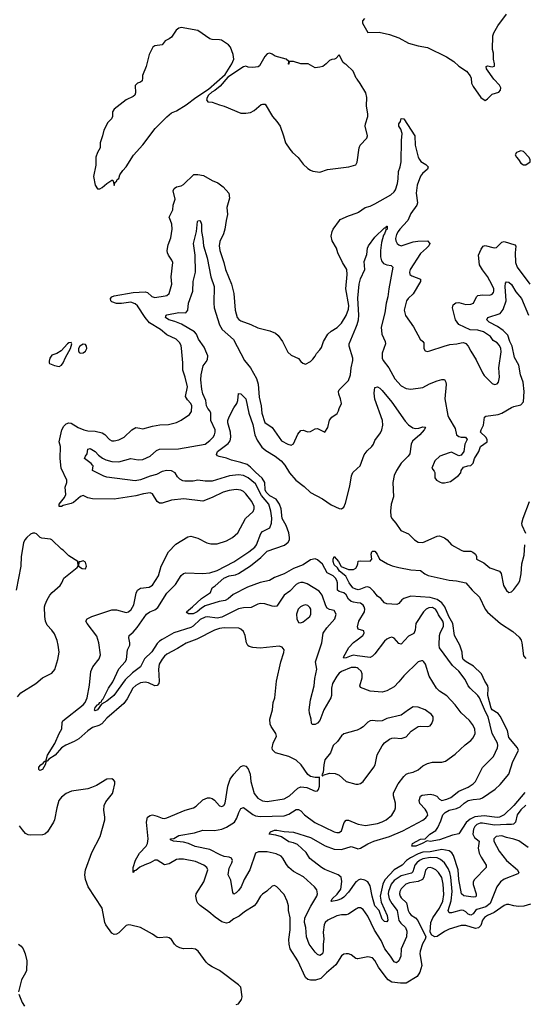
# Model space of a CAD drawing. Header units: inches. Extents: x 1384664 to 1536621, y 460766 to 646467.
# Tile 411 of 488: x 1447181 to 1451398, y 633447 to 641680. Entities that reach past the tile are written whole.
import ezdxf

# ---------------------------------------------------------------- set-up
doc = ezdxf.new("R2010")
doc.units = ezdxf.units.IN
doc.header["$MEASUREMENT"] = 0
for name, color, linetype in [('B4643', 7, 'Continuous'), ('B4644', 7, 'Continuous'), ('B4653', 7, 'Continuous'), ('B4654', 7, 'Continuous')]:
    doc.layers.add(name, color=color, linetype=linetype)

msp = doc.modelspace()

# ---------------------------------------------------------------- linework, layer by layer
at = {"layer": 'B4643', "color": 5}
for points, elevation in [([(1450000, 633826.8), (1449990, 633829), (1449950, 633861.2), (1449930, 633869.2), (1449910, 633869.3), (1449890, 633866.6), (1449870, 633852), (1449823.1, 633776.9), (1449745.5, 633710), (1449698.5, 633661.5), (1449652.9, 633647.1), (1449610, 633647.8), (1449590, 633655.4), (1449569.9, 633670), (1449506.1, 633810), (1449439.9, 633910), (1449431.6, 633950), (1449430.5, 633989.5), (1449440.8, 634070), (1449440.9, 634170), (1449428, 634230), (1449426.6, 634270), (1449414.7, 634310), (1449390, 634365.2), (1449328.7, 634430), (1449310, 634439.3), (1449290, 634433.2), (1449247.4, 634392.6), (1449210, 634367.3), (1449192.7, 634350), (1449158.3, 634290), (1449138.9, 634270), (1449060.1, 634219.9), (1449015.9, 634184.1), (1448970, 634161.4), (1448930, 634129.8), (1448910, 634124.7), (1448870, 634137.2), (1448814.2, 634174.2), (1448761.1, 634221.1), (1448690, 634273.3), (1448670, 634291.8), (1448661.4, 634310), (1448651.7, 634350), (1448654.8, 634370), (1448719.3, 634470), (1448752.4, 634570), (1448744.7, 634590), (1448719.6, 634610), (1448650, 634639.8), (1448550, 634659.1), (1448510, 634660.7), (1448490, 634656.5), (1448430, 634621.6), (1448390, 634612), (1448330, 634653), (1448311.2, 634651.2), (1448271.7, 634628.3), (1448226.1, 634613.9), (1448185.3, 634594.7), (1448150, 634564.4), (1448138, 634562), (1448130, 634547.6), (1448129, 634590), (1448148.1, 634651.9), (1448182.9, 634710), (1448238.6, 634770), (1448248.9, 634791.1), (1448255.2, 634830), (1448240.7, 634970), (1448249.8, 635010.2), (1448270, 635025.3), (1448290, 635030.2), (1448330, 635021), (1448370, 635002.2), (1448390, 635000.2), (1448410, 635005.5), (1448564.5, 635070), (1448634, 635090), (1448656.6, 635103.4), (1448710, 635156), (1448750, 635172.8), (1448770, 635174.3), (1448790, 635168.8), (1448810, 635154), (1448850, 635107.6), (1448870, 635101.7), (1448886.6, 635110), (1448897.2, 635130), (1448920.5, 635270), (1448940.2, 635330), (1448970, 635372.4), (1449030, 635434), (1449050, 635442.3), (1449070, 635438.9), (1449090, 635416.4), (1449105.7, 635370), (1449111.7, 635310), (1449141.3, 635210), (1449170, 635171.3), (1449210, 635148.6), (1449250, 635142), (1449390, 635163.8), (1449436, 635190), (1449505.2, 635254.8), (1449530, 635264.2), (1449579.7, 635259.7), (1449650, 635228), (1449669.1, 635230.9), (1449678, 635242), (1449685.2, 635270), (1449686, 635346), (1449678, 635342), (1449650, 635343.7), (1449610, 635351.5), (1449588.6, 635368.6), (1449533.8, 635450), (1449490, 635487.6), (1449430, 635518.3), (1449318, 635550), (1449294.5, 635574.5), (1449291.1, 635590), (1449299.8, 635630), (1449326.6, 635690), (1449322.4, 635710), (1449281.4, 635770), (1449274.2, 635790), (1449270.8, 635830), (1449294.7, 635910), (1449299.5, 635970), (1449313.3, 636010), (1449328.2, 636150), (1449362, 636310), (1449389.5, 636389.5), (1449389.6, 636410), (1449373.7, 636433.7), (1449350, 636441.3), (1449190, 636425.4), (1449130, 636429.7), (1449099.7, 636439.7), (1449087.5, 636447.5), (1449076.3, 636470), (1449064.8, 636530), (1449050, 636564.5), (1449030, 636584.7), (1449012.4, 636592.4), (1448890, 636594.4), (1448850, 636588.2), (1448810, 636575.7), (1448660.8, 636499.2), (1448572.9, 636467.1), (1448498.9, 636421.1), (1448410, 636375.9), (1448390, 636358.7), (1448370, 636332.1), (1448347.3, 636290), (1448340.1, 636250), (1448345.7, 636150), (1448342.2, 636130), (1448330, 636112.6), (1448310, 636110.8), (1448255.8, 636135.8), (1448230, 636139.5), (1448190, 636134.2), (1448150, 636113.2), (1448126.8, 636090), (1448077.9, 636002.1), (1448050, 635962.3), (1447910, 635839.3), (1447868.2, 635791.8), (1447843, 635777), (1447790, 635761), (1447750, 635732.8), (1447674.2, 635665.8), (1447636, 635644), (1447565.8, 635614.2), (1447531.1, 635590), (1447477.5, 635530), (1447424.3, 635495.7), (1447410, 635479.5), (1447400.5, 635479.5), (1447393.8, 635450), (1447370, 635409.8), (1447350, 635403.1), (1447345.7, 635405.7), (1447341.3, 635410), (1447341, 635430), (1447356.3, 635450), (1447377.4, 635462.6), (1447390, 635480.5), (1447399.5, 635480.5), (1447413.5, 635530), (1447472.9, 635627.1), (1447509.5, 635710.5), (1447531.9, 635750), (1447535.6, 635804.4), (1447542, 635818), (1447710.8, 635950), (1447726.4, 635970), (1447743.1, 636010), (1447764.7, 636115.3), (1447774.2, 636230), (1447792, 636270), (1447843.9, 636336.1), (1447855.6, 636370), (1447841.3, 636470), (1447825.4, 636525.4), (1447745, 636630), (1447734.5, 636650), (1447745.4, 636670), (1447783.6, 636690), (1447950, 636745.3), (1447990, 636745.6), (1448070, 636722.3), (1448090, 636729.2), (1448111.3, 636748.7), (1448133.6, 636786.4), (1448154.2, 636885.8), (1448166, 636910), (1448190, 636925.6), (1448263.9, 636936.1), (1448290, 636952.9), (1448340.9, 637030), (1448363, 637110), (1448424.2, 637230), (1448485.4, 637294.6), (1448584.5, 637355.5), (1448610, 637361.7), (1448670, 637344.2), (1448745.4, 637305.4), (1448778.3, 637298.3), (1448830, 637298.3), (1448910, 637322), (1448958.7, 637350), (1449004.2, 637390), (1449068.3, 637510), (1449131.3, 637568.7), (1449141, 637590), (1449140.4, 637610), (1449121.8, 637650), (1449070, 637715.6), (1449050, 637734.8), (1449030, 637745.8), (1448990, 637752.2), (1448930, 637743.5), (1448880.5, 637730), (1448790, 637683.9), (1448710, 637653.7), (1448552.7, 637672.7), (1448450, 637661.7), (1448370, 637638.7), (1448350, 637638.4), (1448330, 637651.8), (1448290, 637715.1), (1448270, 637723.5), (1448214.9, 637714.9), (1448150, 637697.7), (1447969.9, 637669.9), (1447790, 637672.9), (1447750, 637681.4), (1447710, 637701.3), (1447690, 637694.2), (1447630, 637643.2), (1447610, 637633.3), (1447542.8, 637617.2), (1447530, 637609.2), (1447509.8, 637610), (1447509, 637630), (1447555, 637685), (1447565.2, 637710), (1447560.8, 637770), (1447574.3, 637810), (1447573.3, 637830), (1447528.2, 637930), (1447519.3, 638010), (1447520.4, 638110), (1447511.5, 638150), (1447532.1, 638250), (1447550, 638280.3), (1447570, 638300.3), (1447590, 638310.2), (1447610, 638305.8), (1447669.5, 638269.5), (1447716.3, 638250), (1447750, 638242.7), (1447810, 638238.9), (1447870, 638225.2), (1447892.3, 638212.3), (1447930.1, 638170.1), (1447950, 638159.7), (1447970, 638157.8), (1448010, 638167.5), (1448054.7, 638190), (1448116.9, 638250), (1448150, 638268.8), (1448185.9, 638265.9), (1448210, 638257.6), (1448290, 638282), (1448351.3, 638291.3), (1448425.2, 638294.8), (1448490, 638311.6), (1448529.8, 638330.2), (1448599.8, 638380.2), (1448616.2, 638403.8), (1448619.5, 638450), (1448609.9, 638470), (1448582.2, 638502.2), (1448565.4, 638530), (1448582.3, 638610), (1448564.5, 638690), (1448544.2, 638750), (1448544, 638810), (1448533.2, 638933.2), (1448530, 638954), (1448518.4, 638978.4), (1448487.5, 639007.5), (1448410, 639045.3), (1448356, 639090), (1448265.9, 639145.9), (1448230, 639189), (1448166.2, 639286.2), (1448145.2, 639305.2), (1448110, 639318), (1448030, 639306.3), (1447990, 639306.2), (1447950, 639322.1), (1447941.6, 639330), (1447939.6, 639350), (1447950, 639361.5), (1447970, 639370.1), (1448130, 639400.1), (1448230, 639406), (1448250, 639398.3), (1448284.7, 639364.7), (1448310, 639357.3), (1448395.1, 639370), (1448410, 639374.7), (1448429.3, 639390.7), (1448452.4, 639470), (1448447.3, 639530), (1448461.5, 639650), (1448452.6, 639670), (1448423.1, 639710), (1448414.5, 639730), (1448414, 639750), (1448422, 639798), (1448444, 639856), (1448453.7, 639930), (1448451.4, 639970), (1448440, 640000)], 780), ([(1450000, 636259.4), (1449990, 636262.9), (1449950, 636261.8), (1449870, 636230.6), (1449850, 636215), (1449830.1, 636190), (1449795.8, 636130), (1449787.3, 636090), (1449786.1, 636030), (1449780.1, 636010), (1449722, 635910), (1449690, 635819.5), (1449670, 635797), (1449650, 635785.1), (1449626, 635786), (1449619, 635799), (1449617, 635830), (1449601.6, 635881.6), (1449600.4, 635910), (1449612.1, 635992.1), (1449642.1, 636110), (1449647.8, 636172.2), (1449663.1, 636250), (1449653.3, 636310), (1449704.7, 636470), (1449716.8, 636550), (1449746.4, 636593.6), (1449813.5, 636670), (1449825.4, 636710), (1449810, 636738.7), (1449770, 636747.1), (1449750, 636758), (1449738.7, 636778.7), (1449708.8, 636868.8), (1449682.3, 636902.3), (1449583.1, 636963.1), (1449550, 636973.5), (1449530, 636973.5), (1449510, 636968.9), (1449490, 636957.4), (1449438.1, 636901.9), (1449390.8, 636869.2), (1449330, 636777.4), (1449310, 636773.3), (1449290, 636776.1), (1449230, 636795.8), (1449190, 636798), (1449170, 636793), (1449115, 636765), (1449050, 636761.5), (1449010, 636753), (1448870, 636683.5), (1448830, 636676.7), (1448750, 636687.3), (1448730, 636683.9), (1448690, 636663.8), (1448630.1, 636609.9), (1448610, 636597.7), (1448470, 636554.4), (1448370, 636497.6), (1448350, 636484.5), (1448330, 636463), (1448284.8, 636395.2), (1448224.8, 636335.2), (1448191.3, 636270), (1448121.9, 636218.1), (1448061, 636159), (1447966, 636030), (1447910, 635981.7), (1447864.8, 635955.2), (1447830, 635908), (1447810, 635900.7), (1447806.3, 635906.3), (1447812.6, 635930), (1447830, 635952.1), (1447843.2, 635956.8), (1447849.9, 635970), (1447862.9, 635977.1), (1447867.5, 635990), (1447878.4, 636001.6), (1447922.5, 636090), (1447957.8, 636142.2), (1448010, 636251.3), (1448061.8, 636310), (1448072.2, 636330), (1448082.5, 636410), (1448100.4, 636450), (1448102, 636470), (1448092, 636510), (1448096, 636530), (1448130, 636559.5), (1448162.7, 636597.3), (1448239.8, 636710), (1448267.6, 636730), (1448310, 636745.5), (1448335.8, 636764.1), (1448410, 636885.3), (1448481.9, 636958.1), (1448530, 637032.3), (1448550, 637048.2), (1448570, 637054), (1448711.7, 637048.3), (1448770, 637055.3), (1448830, 637074), (1448970, 637146.6), (1449095.1, 637230), (1449147, 637270), (1449159.5, 637290), (1449195.4, 637384.6), (1449210, 637400.8), (1449269.8, 637430.2), (1449284.1, 637470), (1449287.1, 637512.9), (1449280.6, 637570), (1449262.1, 637630), (1449201.9, 637701.9), (1449150, 637797.7), (1449090, 637849.2), (1449050, 637869.3), (1449010, 637875.3), (1448932.7, 637867.3), (1448790, 637821.3), (1448730, 637820.8), (1448670, 637828.7), (1448630, 637822.2), (1448561.7, 637821.7), (1448544.2, 637824.2), (1448517.6, 637837.6), (1448498.7, 637858.7), (1448480.7, 637890), (1448450, 637906.4), (1448410, 637910.3), (1448370, 637902.3), (1448323.9, 637876.1), (1448270, 637863.1), (1448190, 637831.6), (1448144.7, 637824.7), (1447910, 637855.7), (1447883.1, 637863.1), (1447789.8, 637909.8), (1447793.3, 637950), (1447790, 637955.6), (1447778, 637970), (1447722.6, 638010), (1447729.6, 638030), (1447743.5, 638050), (1447749.7, 638090), (1447770, 638094.2), (1447810, 638070.2), (1447839.6, 638039.6), (1447873.9, 638013.9), (1447900.4, 638000.4), (1447950, 637985), (1448010, 637983.1), (1448110, 638009.5), (1448170, 638000.6), (1448210, 638003), (1448269.6, 638030), (1448322.5, 638077.5), (1448350, 638087.6), (1448509, 638091), (1448730, 638130.2), (1448770, 638160.2), (1448798.7, 638190), (1448809.9, 638210), (1448814.7, 638230), (1448813.3, 638250), (1448777.3, 638330), (1448776.8, 638390), (1448769.2, 638409.2), (1448751.9, 638430), (1448742.3, 638450), (1448736.9, 638496.9), (1448711.4, 638551.4), (1448701.4, 638590), (1448694.4, 638670), (1448698, 638710), (1448713.7, 638786.3), (1448740.3, 638819.7), (1448750, 638839.1), (1448752, 638870), (1448745.6, 638890), (1448720.9, 638940.9), (1448675.9, 639010), (1448658.3, 639050), (1448642, 639070), (1448534.1, 639134.1), (1448477.8, 639157.8), (1448426, 639170), (1448399.8, 639190), (1448404.8, 639210), (1448410, 639213), (1448510, 639231.7), (1448570, 639229.3), (1448585.6, 639250), (1448591.3, 639310), (1448626.5, 639410), (1448629, 639490), (1448649.9, 639570), (1448648, 639710), (1448633.4, 639810), (1448659.3, 639910), (1448667.9, 639992.1), (1448670, 639998.4), (1448686, 640000)], 760), ([(1448690.1, 640000), (1448700.2, 639970), (1448699.7, 639910), (1448712, 639852), (1448716.8, 639790), (1448748.5, 639690), (1448779.4, 639530), (1448805.2, 639450), (1448801.7, 639310), (1448805.1, 639270), (1448850.1, 639130), (1448872.5, 639090), (1448966.4, 639006.4), (1449060.2, 638830), (1449110, 638767.8), (1449160, 638680), (1449173.7, 638633.7), (1449182.7, 638522.7), (1449198.3, 638450), (1449205.3, 638390), (1449230, 638311.3), (1449290, 638271.3), (1449370, 638158), (1449422, 638130), (1449450, 638122), (1449470, 638134), (1449505.8, 638214.2), (1449530, 638243.8), (1449550, 638248.4), (1449590, 638234.9), (1449610, 638237.1), (1449650, 638258), (1449670, 638260.5), (1449730, 638231.3), (1449755.3, 638270), (1449770, 638331), (1449790, 638356), (1449832.7, 638387.3), (1449845.2, 638410), (1449849.4, 638430), (1449869.2, 638470), (1449861.6, 638510), (1449847.6, 638550), (1449845.1, 638570), (1449850, 638584.7), (1449930, 638662), (1449946.3, 638710), (1449952.3, 638770), (1449965.4, 638830), (1449964.7, 638850), (1449934.5, 638950), (1449934, 638970), (1449990, 639102.3), (1450000, 639131.6)], 760), ([(1448907.5, 640000), (1448894.9, 639930), (1448883.6, 639890), (1448854.3, 639825.7), (1448847.6, 639790), (1448854, 639750), (1448886.3, 639650), (1448900.2, 639590), (1448949.4, 639470), (1448971, 639390), (1448981.8, 639250), (1448998.9, 639190), (1449012.3, 639172.3), (1449030, 639160.9), (1449111.2, 639131.2), (1449170, 639103.1), (1449270, 639078.4), (1449318.5, 639058.6), (1449339.9, 639039.9), (1449378, 638990), (1449420.5, 638900.5), (1449450, 638876), (1449510, 638846), (1449530, 638821), (1449547.5, 638807.5), (1449570, 638801), (1449610, 638822.8), (1449630, 638840.7), (1449650, 638866.8), (1449660.9, 638890), (1449690, 638918.8), (1449702, 638938), (1449720.5, 638990), (1449755.6, 639050), (1449783, 639077), (1449833.4, 639106.6), (1449870, 639143.1), (1449910, 639205.7), (1449930, 639260.5), (1449931.9, 639290), (1449907.6, 639430), (1449917.4, 639550), (1449915, 639590), (1449878, 639650), (1449839.8, 639730), (1449828.5, 639770), (1449792.7, 639830), (1449784.1, 639870), (1449791, 639910), (1449800.4, 639930), (1449852.1, 640000)], 780), ([(1450000, 636805), (1449970, 636808.5), (1449950, 636816.1), (1449930, 636833.3), (1449908.1, 636870), (1449890, 636888.9), (1449850, 636899.9), (1449835.8, 636910), (1449836.4, 636970), (1449832.1, 636990), (1449820.7, 637010), (1449799.8, 637030), (1449750, 637053.5), (1449710, 637127.1), (1449670, 637163.5), (1449650, 637171.5), (1449610, 637164.4), (1449550, 637121.7), (1449469.7, 637090.3), (1449390, 637046.3), (1449310, 637015.7), (1449268.1, 636991.9), (1449190, 636972.6), (1449084.4, 636935.6), (1448965.4, 636874.6), (1448922.9, 636837.1), (1448897.8, 636822.2), (1448846.3, 636813.7), (1448730, 636778.2), (1448699.7, 636760.3), (1448663.7, 636730), (1448630, 636712.7), (1448591, 636711), (1448578.9, 636718.9), (1448573.6, 636730), (1448625.7, 636770), (1448700.8, 636839.2), (1448774.3, 636890), (1448789.6, 636930), (1448815, 636945), (1448886.1, 637010), (1448930, 637031), (1448983, 637037), (1449010, 637048.1), (1449110, 637113.7), (1449196, 637184), (1449250, 637237.3), (1449394.5, 637285.5), (1449424.3, 637310), (1449434.2, 637330), (1449436.7, 637350), (1449429.3, 637390), (1449407.3, 637450), (1449374.3, 637510), (1449364.9, 637590), (1449350.8, 637630), (1449324.3, 637670), (1449270, 637697.8), (1449240.2, 637730), (1449232.6, 637750), (1449230.7, 637810), (1449207.8, 637847.8), (1449150, 637896.9), (1449110, 637939.3), (1449080.3, 637960.3), (1449030, 637978.7), (1448950, 637997.2), (1448910, 638014), (1448847.4, 638027.4), (1448834.1, 638034.1), (1448825.5, 638045.5), (1448832.4, 638070), (1448923.9, 638136.1), (1448940.4, 638159.6), (1448946.1, 638190), (1448943.2, 638230), (1448920.6, 638310), (1448920.2, 638330), (1448930, 638360.4), (1448970, 638434), (1448995.1, 638470), (1449004.1, 638495.9), (1449010, 638554), (1449030, 638552), (1449070.3, 638510.3), (1449097, 638390), (1449130, 638294), (1449145.3, 638210), (1449164.4, 638164.4), (1449204.4, 638104.4), (1449237, 638077), (1449316.8, 638030), (1449366.3, 637990), (1449396.4, 637956.4), (1449434.9, 637890), (1449488.2, 637830), (1449557.4, 637777.4), (1449610, 637726.3), (1449710, 637672.6), (1449782.9, 637622.9), (1449850, 637591.5), (1449870, 637588.9), (1449890, 637603.1), (1449903.7, 637636.3), (1449940.7, 637779.3), (1449955, 637865), (1449966.2, 637893.8), (1450000, 637926)], 740), ([(1447161.4, 636018.6), (1447189.8, 636050.2), (1447314, 636130), (1447370, 636178), (1447450, 636214.9), (1447473.1, 636246.9), (1447499.8, 636330), (1447511, 636390), (1447502.7, 636450), (1447492.9, 636490), (1447470, 636546), (1447450, 636575.8), (1447410, 636618.4), (1447396.4, 636650), (1447389.8, 636690), (1447388.3, 636770), (1447392.6, 636790), (1447409.8, 636830.2), (1447433.2, 636866.8), (1447451, 636889), (1447518, 636950), (1447532.3, 636970), (1447550, 637011.3), (1447660.4, 637099.6), (1447668, 637110), (1447666, 637150), (1447590, 637198), (1447544.4, 637244.4), (1447530, 637252.3), (1447449.4, 637330), (1447436.6, 637336.6), (1447364.6, 637344.6), (1447351.3, 637351.3), (1447320.2, 637380.2), (1447306.3, 637386.3), (1447290, 637386.6), (1447270, 637378), (1447238.8, 637350), (1447222.8, 637330), (1447213.2, 637306.8), (1447192.7, 637190), (1447188.8, 637110), (1447150, 636909)], 820), ([(1450000, 636915.2), (1449990, 636917.1), (1449964.2, 636930), (1449934.6, 636970), (1449906.5, 637026.5), (1449853.2, 637070), (1449836.1, 637096.1), (1449810, 637122.2), (1449800.7, 637150), (1449799.7, 637170), (1449809.6, 637190.4), (1449844, 637150), (1449867.3, 637107.3), (1449930, 637083.7), (1449970, 637082), (1449990, 637094), (1450000, 637114)], 720), ([(1450000, 636361.4), (1449970, 636365), (1449950, 636361.5), (1449910, 636343.5), (1449890, 636342), (1449887.6, 636350), (1449932.1, 636430), (1449970, 636471.6), (1450000, 636493.6)], 740), ([(1450000, 635739.8), (1449990, 635735.4), (1449890, 635709.4), (1449870, 635692.3), (1449835.8, 635644.2), (1449801.6, 635610), (1449778, 635550), (1449730.4, 635490), (1449721.6, 635450), (1449716, 635384), (1449704.7, 635364.7), (1449710, 635354), (1449718, 635362), (1449770, 635380.7), (1449817.5, 635377.5), (1449850, 635362.8), (1449910, 635310.6), (1449990, 635287.3), (1450000, 635287.3)], 780), ([(1448990, 633443.8), (1449010, 633450.8), (1449034.2, 633485.8), (1449040.9, 633510), (1449029.3, 633590), (1449009.3, 633610), (1448851.6, 633730), (1448790, 633759.7), (1448759.7, 633779.7), (1448739.4, 633799.4), (1448671.2, 633890), (1448650, 633906.6), (1448612.7, 633912.7), (1448550.9, 633910.9), (1448518, 633918), (1448490, 633933.3), (1448473.3, 633950), (1448448.6, 633988.6), (1448430, 634002.4), (1448407.1, 634007.1), (1448350, 634002.6), (1448330, 634006), (1448290, 634034), (1448190, 634089.7), (1448110, 634108.7), (1448090, 634110.9), (1448070, 634104.4), (1448010, 634044.2), (1447990, 634034.2), (1447970, 634031), (1447950, 634040.5), (1447900.8, 634110), (1447891.7, 634130), (1447869.7, 634250), (1447752.6, 634430), (1447729.7, 634490), (1447723.5, 634530), (1447730, 634571.3), (1447783.9, 634716.1), (1447854, 634850), (1447892.1, 634990), (1447892.8, 635012.8), (1447883, 635070), (1447886.6, 635110), (1447901.1, 635138.9), (1447955.1, 635210), (1447962.9, 635230), (1447975.1, 635290), (1447975.1, 635310), (1447964.1, 635324.1), (1447950, 635332.3), (1447910, 635329.4), (1447823.4, 635276.6), (1447780.9, 635259.1), (1447750, 635249.7), (1447612.4, 635227.6), (1447568.2, 635210), (1447530, 635178.7), (1447507.6, 635150), (1447490.3, 635090.3), (1447470.3, 634989.7), (1447463.1, 634970), (1447413.4, 634890), (1447390.3, 634869.7), (1447370, 634864.5), (1447270, 634860.7), (1447250, 634863), (1447230, 634875.4), (1447204.6, 634904.6), (1447179.9, 634939.9)], 820), ([(1450000, 634247.8), (1449990, 634243.1), (1449930, 634199.8), (1449910, 634194), (1449870, 634193.8), (1449830, 634187.5), (1449756.3, 634150), (1449734.7, 634130), (1449724.9, 634110), (1449716.8, 634050), (1449722.6, 633990), (1449716.6, 633950), (1449717.4, 633890), (1449710, 633869.7), (1449690, 633856), (1449670, 633862.7), (1449650, 633882.7), (1449599.8, 633950), (1449576.5, 634010), (1449571.9, 634090), (1449561.1, 634130), (1449564.7, 634170), (1449612.8, 634267.2), (1449663.9, 634350), (1449669.7, 634370), (1449664.8, 634404.7), (1449644.7, 634430), (1449552.4, 634512.4), (1449470, 634557), (1449431.3, 634590), (1449410, 634615.9), (1449379.5, 634670), (1449365.2, 634685.2), (1449324.5, 634704.5), (1449250, 634721.2), (1449177.4, 634722.6), (1449150, 634711.8), (1449102.8, 634570), (1449056.4, 634490), (1449031.7, 634430), (1449010, 634398.9), (1448990, 634379.8), (1448970, 634368.3), (1448962.3, 634382.3), (1448944.9, 634484.9), (1448923.9, 634530), (1448930, 634584.9), (1448953.7, 634630), (1448958.9, 634650), (1448949.7, 634669.7), (1448930, 634677.2), (1448890, 634682.6), (1448855.4, 634695.4), (1448770, 634740.9), (1448645.7, 634765.7), (1448590, 634791.1), (1448550, 634803.6), (1448466, 634810), (1448442, 634822), (1448442, 634830), (1448470, 634834.3), (1448510, 634858.4), (1448640.7, 634879.3), (1448710, 634902.3), (1448810, 634899.6), (1448870, 634912.3), (1448910, 634927.2), (1448974.5, 634970), (1448995.8, 635004.1), (1449011.6, 635050), (1449030, 635085.3), (1449050, 635093.1), (1449130, 635033.2), (1449150, 635023.2), (1449190, 635016.1), (1449390, 635022.2), (1449430, 635038), (1449490, 635074.6), (1449510, 635076.8), (1449530, 635065.3), (1449561.5, 635030), (1449647.5, 634967.5), (1449810, 634889), (1449830, 634884.6), (1449850, 634884.6), (1449870, 634897.1), (1449893.5, 634966.5), (1449910, 634986.5), (1449930, 634987.3), (1450000, 634956.9)], 760), ([(1450000, 634477.6), (1449989.5, 634470), (1449930, 634384.7), (1449890, 634341.7), (1449870, 634328.6), (1449830, 634315), (1449786.6, 634306.6), (1449783.6, 634310), (1449792.8, 634330), (1449833.6, 634366.4), (1449863.6, 634410), (1449872.2, 634472.2), (1449866.6, 634510), (1449842.4, 634530), (1449730, 634573.8), (1449703.5, 634590), (1449606.3, 634666.3), (1449575.4, 634715.4), (1449502.4, 634782.4), (1449470, 634795.9), (1449430, 634804.1), (1449367.7, 634847.7), (1449321.7, 634861.7), (1449266, 634870), (1449278, 634890), (1449310, 634901.5), (1449330, 634902.4), (1449390.9, 634890.9), (1449470, 634886.2), (1449610, 634842), (1449732.5, 634772.5), (1449810, 634744.1), (1449870, 634740.6), (1449950, 634765.8), (1450000, 634749.9)], 740), ([(1447170.2, 633950.2), (1447193.1, 633933.1), (1447210.3, 633910), (1447226, 633870), (1447240.2, 633810), (1447237.7, 633730), (1447230.3, 633710), (1447194.2, 633650), (1447171.4, 633550)], 820), ([(1447172.9, 633530), (1447202.4, 633462.4), (1447221.6, 633430)], 820)]:
    msp.add_lwpolyline(points, dxfattribs=dict(at, elevation=elevation))
for points, elevation in [([(1447610, 638982), (1447590, 638977.2), (1447581, 638970), (1447526, 638910), (1447490.4, 638889.6), (1447450, 638874.5), (1447432.7, 638850), (1447426, 638826), (1447425.5, 638810), (1447430, 638804.9), (1447470, 638787.2), (1447510, 638781.3), (1447530, 638790.6), (1447543.6, 638810), (1447563.5, 638856.5), (1447605.2, 638930), (1447617.2, 638970)], 820), ([(1447710, 638966.6), (1447684, 638950), (1447673, 638930), (1447670.7, 638910.7), (1447678.5, 638898.5), (1447690, 638890.7), (1447710, 638894), (1447730, 638907.7), (1447740.9, 638930), (1447738, 638950), (1447730, 638964)], 820), ([(1447710, 637156), (1447686, 637146), (1447674, 637146), (1447672, 637110), (1447702, 637090), (1447730, 637088.9), (1447738.5, 637110), (1447730, 637143.7)], 820), ([(1449570, 636786.8), (1449550, 636782.8), (1449527.7, 636770), (1449509.3, 636750), (1449495, 636710), (1449496.2, 636670), (1449510, 636639.5), (1449530, 636635.3), (1449550, 636645.4), (1449606, 636690), (1449614.2, 636710), (1449613.6, 636750), (1449606.2, 636766.2), (1449590, 636781.4)], 780)]:
    msp.add_lwpolyline(points, close=True, dxfattribs=dict(at, elevation=elevation))
at = {"layer": 'B4644', "color": 5, "elevation": 820}
msp.add_lwpolyline([(1448530, 641614), (1448510, 641609.6), (1448487.1, 641592.9), (1448450, 641533.2), (1448430, 641519.3), (1448395.3, 641504.7), (1448370.4, 641469.6), (1448310, 641461.6), (1448293.4, 641450), (1448262, 641390), (1448237.3, 641290), (1448205.5, 641214.5), (1448207.7, 641190), (1448202.8, 641170), (1448190, 641159.3), (1448166, 641150), (1448146.8, 641130), (1448147.3, 641070), (1448142.8, 641050), (1448130, 641039.3), (1448070, 641009.3), (1447968.7, 640931.3), (1447955.5, 640910), (1447955.5, 640870), (1447948.4, 640851.6), (1447918.3, 640821.7), (1447882.9, 640757.1), (1447873, 640710), (1447852.4, 640650), (1447852.7, 640610), (1447830, 640569), (1447817.1, 640530), (1447815.9, 640464.1), (1447796.3, 640370), (1447810, 640298), (1447830, 640266.8), (1447850, 640264.9), (1447870, 640276.3), (1447908.2, 640311.8), (1447950, 640338), (1447958, 640338), (1447962, 640330), (1447970, 640294), (1447978, 640322), (1447990, 640326), (1447996, 640344), (1448010, 640352), (1448017.2, 640382.8), (1448041.6, 640418.4), (1448071.5, 640450), (1448131.4, 640548.6), (1448210, 640634.8), (1448311.8, 640770), (1448410, 640867.3), (1448450, 640900.7), (1448490, 640918), (1448572.1, 640967.9), (1448654, 641030), (1448759.4, 641100.7), (1448897.3, 641222.7), (1448954.2, 641310), (1448969.6, 641350), (1448964.2, 641390), (1448941.3, 641450), (1448927, 641470), (1448868.3, 641508.3), (1448850, 641513.3), (1448790, 641514), (1448770, 641521.7), (1448670, 641591)], close=True, dxfattribs=at)
at = {"layer": 'B4644', "color": 5}
for points, elevation in [([(1450000, 641181.9), (1449994, 641190), (1449968, 641250), (1449910, 641306), (1449898, 641310), (1449883.1, 641323.1), (1449850, 641386), (1449823.6, 641356.4), (1449811.1, 641348.9), (1449790, 641348.7), (1449770, 641339), (1449742.8, 641310), (1449714.8, 641290), (1449690, 641282), (1449650, 641279), (1449592.3, 641312.3), (1449530, 641311.8), (1449470, 641332), (1449434, 641330), (1449430.8, 641309.2), (1449428, 641308), (1449428.7, 641330), (1449409, 641350), (1449314.9, 641374.9), (1449290, 641391.8), (1449270, 641399.1), (1449250, 641394.3), (1449230, 641372.7), (1449185.7, 641294.3), (1449172.7, 641287.3), (1449130, 641281.7), (1449090, 641284.2), (1449070, 641292.8), (1449050, 641286.6), (1448920.3, 641199.7), (1448856, 641124), (1448811.8, 641088.2), (1448785.5, 641074.5), (1448759.6, 641050), (1448747.4, 641030), (1448742, 641010), (1448753.4, 640993.4), (1448790, 640990.6), (1448850, 640967.7), (1448890, 640958), (1449030, 640898.4), (1449070, 640897.4), (1449110, 640904.6), (1449138.9, 640921.1), (1449199.5, 640970), (1449210, 640974.9), (1449233.4, 640973.4), (1449294.3, 640870), (1449330.1, 640830.1), (1449358.2, 640790), (1449386.7, 640710), (1449400.9, 640650), (1449438.2, 640598.2), (1449461.3, 640570), (1449507.1, 640527.1), (1449550, 640472.4), (1449590, 640435.5), (1449610, 640420.7), (1449630, 640413.4), (1449690, 640406), (1449751.9, 640428.1), (1449932.7, 640450), (1449990, 640467.8), (1450000, 640489.5)], 820), ([(1448440, 640000), (1448428.7, 640030), (1448459.3, 640090), (1448464.2, 640130), (1448479.4, 640180.6), (1448463.5, 640250), (1448471, 640269), (1448490, 640282), (1448530, 640290.3), (1448550, 640302), (1448634.8, 640385.3), (1448670, 640387.2), (1448717.4, 640377.4), (1448790, 640335.3), (1448835.8, 640315.8), (1448881.8, 640281.8), (1448928.9, 640228.9), (1448932.7, 640187.2), (1448910.4, 640110), (1448916.4, 640050), (1448907.5, 640000)], 780), ([(1449852.1, 640000), (1449859.5, 640010), (1449930, 640041.1), (1450000, 640065.4)], 780), ([(1448686, 640000), (1448690, 640000.4), (1448690.1, 640000)], 760)]:
    msp.add_lwpolyline(points, dxfattribs=dict(at, elevation=elevation))
at = {"layer": 'B4653', "color": 5}
for points, elevation in [([(1450000, 639131.6), (1450013.1, 639170), (1450016.2, 639210), (1450008, 639352), (1450018.4, 639470), (1450030, 639512.7), (1450066, 639590), (1450060.6, 639659.4), (1450082, 639718), (1450088.4, 639770), (1450095.8, 639790), (1450150, 639863.1), (1450230, 639938.7), (1450239.4, 639940.6), (1450250, 639953.7), (1450253, 639953), (1450250.9, 639930), (1450240.8, 639919.2), (1450230, 639889.7), (1450221.2, 639878.8), (1450203.4, 639816.6), (1450195, 639750), (1450196.1, 639696.1), (1450204.7, 639664.7), (1450222.5, 639642.5), (1450250, 639630.2), (1450284.8, 639624.8), (1450298.3, 639610), (1450264.6, 639430), (1450258.5, 639361.5), (1450244, 639310), (1450231.1, 639228.9), (1450203, 639110), (1450206, 639050), (1450234, 638990), (1450238.2, 638970), (1450209.5, 638890.5), (1450208.8, 638850), (1450218.9, 638830), (1450265.4, 638770), (1450316.9, 638676.9), (1450370, 638617.4), (1450410, 638596), (1450450.3, 638590.3), (1450550, 638604.6), (1450605.8, 638634.2), (1450670, 638659.6), (1450710, 638671.6), (1450730.3, 638670.3), (1450742, 638650), (1450745.2, 638630), (1450732.7, 638510), (1450760.2, 638370), (1450767.7, 638350), (1450820.5, 638260.5), (1450832.7, 638210), (1450850, 638195.8), (1450869.1, 638189.1), (1450907.9, 638187.9), (1450919.1, 638170), (1450902, 638130), (1450893, 638070), (1450870, 638039.3), (1450850, 638032.7), (1450790, 638062.7), (1450770, 638059.3), (1450691, 638030), (1450650.6, 637990), (1450624.7, 637930), (1450646, 637906), (1450650, 637894), (1450650.4, 637850), (1450664.9, 637830), (1450694.1, 637814.1), (1450710, 637807.8), (1450730, 637806.7), (1450780.1, 637819.9), (1450848.7, 637870), (1450868, 637890), (1450869, 637910), (1450890, 637938), (1450926, 637950), (1450950, 637951.3), (1450970, 637971.3), (1450982.9, 638010), (1451018.4, 638070), (1451032.7, 638110), (1451087.3, 638150), (1451086.3, 638170), (1451075.8, 638190), (1451032.3, 638230), (1451036.2, 638250), (1451056.4, 638290), (1451064.6, 638355.4), (1451076.1, 638363.9), (1451180.2, 638379.8), (1451210, 638390.5), (1451290, 638438.7), (1451310, 638447), (1451370, 638459.1), (1451390, 638486), (1451398, 638570), (1451389.9, 638650), (1451366.3, 638710), (1451351.6, 638790), (1451316.4, 638856.4), (1451296.1, 638950), (1451277.2, 638990), (1451261.4, 639041.4), (1451222.6, 639082.6), (1451174, 639114), (1451105.1, 639150), (1451085.6, 639170), (1451092.3, 639190), (1451195.6, 639224.4), (1451222.1, 639257.9), (1451246.7, 639330), (1451238.8, 639450), (1451242, 639478), (1451250, 639488), (1451270, 639484.4), (1451290, 639465.3), (1451325.9, 639405.9), (1451375.7, 639350), (1451434, 639210)], 760), ([(1450423.2, 640000), (1450422.2, 639997.8), (1450356.6, 639930), (1450342.6, 639910), (1450330, 639885.1), (1450322.7, 639850), (1450325.6, 639830), (1450336, 639810), (1450350, 639797.8), (1450370, 639790.3), (1450470, 639822.7), (1450509.1, 639829.1), (1450590, 639831.1), (1450608.5, 639810), (1450599.6, 639790), (1450581.7, 639770), (1450530, 639725.7), (1450444.6, 639590), (1450438.2, 639570), (1450442.3, 639550), (1450458.3, 639538.3), (1450530.3, 639510.3), (1450530.4, 639490.4), (1450470, 639387.2), (1450426.3, 639350), (1450413.8, 639330), (1450394.3, 639250), (1450405.9, 639205.9), (1450473.1, 639113.1), (1450527.7, 639010), (1450550.8, 638990), (1450557.5, 638977.5), (1450559.3, 638930), (1450570.5, 638910.5), (1450590, 638905.7), (1450608.7, 638910), (1450728.5, 638951.5), (1450776.9, 638963.1), (1450835.3, 638970), (1450870, 638979.3), (1450890, 638980.5), (1450910, 638973), (1450929, 638949), (1450950, 638907.3), (1450996.2, 638836.2), (1451047.4, 638727.4), (1451063.9, 638703.9), (1451130, 638637.3), (1451150, 638630.8), (1451170, 638634.8), (1451182.7, 638650), (1451191.8, 638690), (1451183.9, 638770), (1451203.8, 638903.8), (1451201.4, 638930), (1451190, 638956.2), (1451170, 638978.9), (1451136.9, 638996.9), (1451116.4, 639030), (1451056, 639070), (1451010, 639084.8), (1450945.8, 639085.8), (1450852.1, 639132.1), (1450824.1, 639170), (1450798, 639270), (1450804.6, 639295.4), (1450826.7, 639313.3), (1450850, 639315.2), (1450910, 639298.2), (1450950, 639300.6), (1450972.3, 639310), (1450998.5, 639361.5), (1451010, 639373.8), (1451050, 639380.5), (1451110, 639376.9), (1451130, 639386), (1451139.8, 639400.2), (1451143.7, 639410), (1451142.2, 639430), (1451130, 639461.2), (1451091.5, 639531.5), (1451047.6, 639587.6), (1451024.6, 639630), (1451014.5, 639710), (1451037.2, 639762.8), (1451054.5, 639785.5), (1451070, 639791.7), (1451146.5, 639773.5), (1451165.1, 639774.9), (1451210, 639819.6), (1451230, 639825.5), (1451318.7, 639798.7), (1451327.3, 639787.3), (1451320.4, 639730), (1451323.7, 639650), (1451337.3, 639610), (1451443.9, 639470)], 780), ([(1450000, 637926), (1450025, 637950), (1450059.5, 638040.5), (1450085.1, 638074.9), (1450123.5, 638110), (1450138, 638130), (1450150, 638160.7), (1450194.9, 638225.1), (1450206, 638250), (1450215.4, 638290), (1450212.7, 638327.3), (1450150, 638506.6), (1450143.5, 638556.5), (1450150, 638606), (1450170, 638610.7), (1450190, 638598), (1450210, 638580.4), (1450290, 638481.3), (1450402.6, 638322.6), (1450430, 638292.9), (1450467.7, 638267.7), (1450490, 638261), (1450516.3, 638263.7), (1450550, 638276.5), (1450570, 638274), (1450571.5, 638270), (1450560.9, 638250), (1450525.4, 638210), (1450463.8, 638156.2), (1450451.2, 638130), (1450440.1, 638050), (1450427.8, 638030), (1450368.6, 637971.4), (1450329.3, 637910), (1450311.1, 637870), (1450298.5, 637810), (1450303.6, 637690), (1450286, 637630), (1450278.5, 637570), (1450281.7, 637530), (1450290.2, 637510.2), (1450324.9, 637470), (1450365.5, 637410), (1450430, 637380.4), (1450479.5, 637330), (1450510, 637311.5), (1450550.7, 637309.3), (1450670, 637360.2), (1450690, 637363), (1450730, 637348.4), (1450754.7, 637330), (1450790, 637290.3), (1450870, 637244.4), (1450890, 637236.4), (1450950, 637236), (1450967.1, 637227.1), (1450991.3, 637210), (1450998, 637190), (1450998, 637170), (1451058.4, 637138.4), (1451110, 637097.9), (1451190.5, 637070), (1451205.5, 637050), (1451223, 636950), (1451250, 636906.8), (1451270, 636890.7), (1451290, 636896.3), (1451310, 636916.3), (1451352.4, 636970), (1451360.4, 636990), (1451372.3, 637047.7), (1451378, 637130), (1451396.2, 637203.8), (1451401.8, 637290)], 740), ([(1451410, 637382.7), (1451379.7, 637450), (1451377.4, 637470), (1451388.2, 637511.8), (1451441.1, 637650)], 740), ([(1450000, 637114), (1450008, 637130), (1450009, 637151), (1450030, 637156), (1450110, 637151.3), (1450124, 637170), (1450117, 637210), (1450122.7, 637230), (1450130, 637237.3), (1450150, 637236.4), (1450168.4, 637210), (1450187.3, 637170), (1450255.5, 637130), (1450293.6, 637113.6), (1450350, 637098), (1450450, 637080.2), (1450530, 637073.4), (1450566.1, 637046.1), (1450593.2, 637033.2), (1450770, 636993.8), (1450830, 636987.8), (1450910, 636970.2), (1450962.7, 636910), (1451023.6, 636850), (1451070.8, 636750.8), (1451090, 636724.9), (1451198, 636630), (1451303.2, 636563.2), (1451355.9, 636515.9), (1451371.4, 636491.4), (1451378.2, 636470), (1451390, 636362), (1451410, 636337.6)], 720), ([(1451403.4, 635216.6), (1451310, 635108), (1451229.2, 635030), (1451190, 635012.1), (1451170, 635009.6), (1451062.3, 635022.3), (1450985.5, 635014.5), (1450946.3, 634993.7), (1450913.2, 634966.8), (1450850, 634872.3), (1450798.8, 634861.2), (1450690, 634820.8), (1450610, 634807.6), (1450586.8, 634813.2), (1450545.5, 634790), (1450490.5, 634770), (1450459, 634770), (1450463.6, 634790), (1450530, 634826.7), (1450570, 634830.3), (1450609.8, 634870), (1450659.8, 634900.2), (1450675.4, 634924.6), (1450700, 634980), (1450716.3, 635030), (1450737.2, 635050), (1450769.8, 635070), (1450830, 635083.4), (1450861.8, 635098.2), (1450895.5, 635130), (1450930, 635151.1), (1450970, 635159.8), (1451030, 635164.1), (1451050, 635172.6), (1451155.5, 635244.5), (1451195.7, 635284.3), (1451269.2, 635370), (1451303.5, 635476.5), (1451349.9, 635570), (1451342.5, 635590), (1451270, 635678.5), (1451256.3, 635736.3), (1451196.9, 635856.9), (1451178.3, 635878.3), (1451130, 635907.9), (1451121.9, 635921.9), (1451093.1, 636030), (1451097, 636090), (1451092.8, 636110), (1451067.5, 636150), (1451040.7, 636210), (1450973.7, 636273.7), (1450911.4, 636310), (1450887.9, 636330), (1450880.6, 636350), (1450877.6, 636390), (1450858.1, 636450), (1450814.1, 636530), (1450801.3, 636630), (1450766.4, 636690), (1450735, 636770), (1450710, 636804.3), (1450670, 636832), (1450611.7, 636848.3), (1450450, 636858.7), (1450390, 636840.9), (1450374.8, 636830), (1450350, 636797.2), (1450332, 636790), (1450250, 636795), (1450230, 636803.9), (1450199, 636839), (1450170, 636859.8), (1450139.9, 636899.9), (1450109.5, 636929.5), (1450090, 636937.4), (1450070, 636934.3), (1450030, 636917), (1450010, 636913.3), (1450000, 636915.2)], 720), ([(1450000, 636493.6), (1450049.6, 636530), (1450060.5, 636550), (1450057.2, 636570), (1450010, 636583.7), (1450004.5, 636604.5), (1450015, 636650), (1450061.1, 636730), (1450064, 636750), (1450058.9, 636770), (1450050, 636784.5), (1450030, 636801.6), (1450000, 636805)], 740), ([(1450000, 634749.9), (1450007.5, 634747.5), (1450030, 634752.4), (1450090, 634787.2), (1450141.3, 634810), (1450270, 634850.6), (1450384.1, 634895.9), (1450550, 634986.3), (1450574.1, 635005.9), (1450590.7, 635029.3), (1450586.5, 635050), (1450570, 635078), (1450525.5, 635125.5), (1450518.9, 635150), (1450530, 635187.5), (1450543.3, 635196.7), (1450610, 635202.8), (1450638.9, 635198.9), (1450665.8, 635185.8), (1450690, 635162.2), (1450710, 635150.3), (1450750, 635161.7), (1450783, 635177), (1450851.4, 635228.6), (1450930, 635261.7), (1450971.8, 635290), (1450989.8, 635310.2), (1451050, 635426.4), (1451141, 635519), (1451173.1, 635590), (1451177.2, 635610), (1451174.8, 635630), (1451130.7, 635710.7), (1451097, 635850), (1451073, 635893), (1451022.2, 636010), (1451009.7, 636030), (1450945.1, 636090), (1450929.8, 636110), (1450902.6, 636162.6), (1450852.2, 636232.2), (1450799.2, 636279.2), (1450690, 636428), (1450685.9, 636450), (1450688.7, 636530), (1450693.7, 636550), (1450722.5, 636610), (1450723.1, 636630), (1450716.4, 636650), (1450682.2, 636702.2), (1450669.9, 636730), (1450656.4, 636750), (1450640.2, 636760.2), (1450630, 636764.5), (1450599.1, 636760.9), (1450577.2, 636750), (1450555.4, 636730), (1450491.3, 636630), (1450485.1, 636574.9), (1450473.9, 636546.1), (1450430, 636524), (1450370, 636459.5), (1450350, 636464.5), (1450309.8, 636509.8), (1450290, 636516.4), (1450272.4, 636512.4), (1450250, 636501.2), (1450230, 636484.4), (1450150, 636377.1), (1450130, 636358.4), (1450110, 636347.8), (1450000, 636361.4)], 740), ([(1450000, 634956.9), (1450010, 634952.6), (1450070, 634942.8), (1450170, 634958), (1450210, 634971.4), (1450243.6, 634990), (1450291.5, 635028.5), (1450315.1, 635070), (1450320.4, 635090), (1450321.5, 635130), (1450305, 635190), (1450304.2, 635215.8), (1450344.2, 635290), (1450390, 635352.7), (1450410, 635370.4), (1450430, 635380.3), (1450470, 635388.4), (1450510, 635406.4), (1450550, 635440.3), (1450590, 635460.3), (1450630, 635471.7), (1450710, 635470.3), (1450740.1, 635479.9), (1450821.1, 635538.9), (1450903.8, 635616.2), (1450950, 635651.6), (1450970, 635673.7), (1450986.2, 635710), (1450985.5, 635750), (1450966.3, 635786.3), (1450940, 635820), (1450870, 635884.2), (1450820.9, 635950), (1450750, 636025.7), (1450690, 636065.1), (1450665.3, 636090), (1450601.7, 636190), (1450571.8, 636291.8), (1450559.5, 636310), (1450550, 636318.4), (1450538.7, 636318.7), (1450510, 636311.2), (1450390, 636192.7), (1450350, 636143.1), (1450310, 636102.7), (1450250, 636067.2), (1450210, 636056.4), (1450110, 636065.7), (1450030, 636097.2), (1450024.2, 636110), (1450042.9, 636177.1), (1450044, 636210), (1450033.7, 636233.7), (1450010, 636256), (1450000, 636259.4)], 760), ([(1450000, 635287.3), (1450010, 635287.3), (1450030, 635293.4), (1450052.3, 635310), (1450141.6, 635430), (1450151.3, 635450), (1450168.5, 635531.5), (1450210, 635607.3), (1450230, 635634), (1450270, 635663.1), (1450290, 635672), (1450310, 635675.3), (1450370, 635670.3), (1450410, 635683.1), (1450452, 635730), (1450510, 635770.3), (1450530, 635773.7), (1450590, 635770.4), (1450610, 635776.3), (1450626.3, 635793.7), (1450635.6, 635824.4), (1450635.1, 635850), (1450622, 635870), (1450569.7, 635909.7), (1450510, 635931.5), (1450470, 635933.3), (1450430.7, 635910), (1450370, 635864.7), (1450250, 635835.6), (1450210, 635818), (1450174.9, 635814.9), (1450130, 635820.5), (1450110, 635816.3), (1450090, 635805.1), (1450052.3, 635767.7), (1450028.1, 635751.9), (1450000, 635739.8)], 780), ([(1451410, 635112), (1451370, 635073.7), (1451338.1, 635030), (1451323.9, 634970), (1451306.5, 634953.5), (1451290, 634949.4), (1451250, 634951.6), (1451150, 634944.1), (1451050, 634960.9), (1451030, 634960.5), (1451001.7, 634950), (1450985.7, 634934.3), (1450972.1, 634910), (1450968.2, 634870), (1450982, 634842), (1451019.8, 634810), (1451013.6, 634753.6), (1451021.7, 634710), (1451036.7, 634676.7), (1451079.2, 634610), (1451080.2, 634590), (1450982.6, 634490), (1450971.3, 634470), (1450971.3, 634448.7), (1450996.5, 634370), (1450996, 634350), (1450990, 634344.7), (1450970, 634341.6), (1450892.5, 634352.5), (1450874.2, 634370), (1450850.7, 634490), (1450844.4, 634570), (1450807, 634690), (1450793.6, 634713.6), (1450770.9, 634730), (1450710, 634739.9), (1450610, 634722.9), (1450550, 634717.7), (1450510, 634703.9), (1450447.3, 634672.7), (1450414.8, 634650), (1450376.9, 634610), (1450310, 634572.5), (1450236.4, 634490), (1450223.1, 634470), (1450216.5, 634450), (1450192.7, 634350), (1450201.9, 634301.9), (1450251.5, 634190), (1450256.6, 634150), (1450250, 634136.4), (1450230, 634139.5), (1450210, 634158.3), (1450184.5, 634230), (1450149.5, 634270), (1450126.8, 634350), (1450110, 634436.9), (1450090.4, 634470.5), (1450065.9, 634485.9), (1450030, 634492.1), (1450010, 634484.9), (1450000, 634477.6)], 740), ([(1451430, 634758), (1451352.7, 634812.7), (1451310, 634828.2), (1451250, 634840.5), (1451210, 634856.2), (1451162.4, 634850), (1451142, 634830), (1451142.4, 634810), (1451187.9, 634727.9), (1451247.9, 634650), (1451341.7, 634570), (1451352.9, 634547.1), (1451343.7, 634536.3), (1451230, 634493.4), (1451198.3, 634470), (1451167.8, 634430), (1451113.4, 634290), (1451077.4, 634262.6), (1451001.9, 634238.1), (1450990, 634229.9), (1450970, 634204.1), (1450950, 634191.8), (1450930, 634201.3), (1450910, 634221.2), (1450890, 634231.7), (1450870, 634232.9), (1450790, 634210.6), (1450770, 634211.1), (1450761.5, 634230), (1450787.6, 634312.4), (1450795.1, 634390), (1450784.4, 634510), (1450775.8, 634550), (1450762.7, 634582.7), (1450730, 634630.5), (1450697.4, 634657.4), (1450670.9, 634670.9), (1450614, 634674), (1450550, 634662.3), (1450523.1, 634650), (1450498.7, 634630), (1450484.1, 634610), (1450466.2, 634553.8), (1450456.5, 634543.5), (1450370, 634520.7), (1450310, 634482.5), (1450285.2, 634450), (1450262.5, 634390), (1450259.4, 634370), (1450267.8, 634330), (1450290, 634290.8), (1450335.2, 634230), (1450348.8, 634148.8), (1450365.2, 634125.2), (1450404, 634090), (1450416.9, 634056.9), (1450413.6, 634010), (1450370, 633911.8), (1450366.4, 633850), (1450350, 633809.7), (1450330, 633793.3), (1450310, 633800.4), (1450279.2, 633850), (1450233.1, 633910), (1450201.1, 633981.1), (1450146.6, 634066.6), (1450090, 634182.6), (1450050, 634240.5), (1450030, 634252.8), (1450010, 634252.6), (1450000, 634247.8)], 760), ([(1451450, 634285.1), (1451392.8, 634267.2), (1451350, 634264.7), (1451310.4, 634269.6), (1451270, 634281.1), (1451250, 634281), (1451230, 634274), (1451146.5, 634213.5), (1451091.6, 634190), (1451066.1, 634173.9), (1451047.5, 634150), (1451034.2, 634105.7), (1451015.2, 634084.8), (1450990, 634080.1), (1450910, 634104.3), (1450870, 634105.2), (1450770, 634074.8), (1450730, 634055.5), (1450670, 634013.7), (1450650, 634011.1), (1450624.4, 634024.4), (1450611.1, 634050), (1450615.5, 634130), (1450633.2, 634170), (1450690.6, 634250), (1450717.5, 634310), (1450724.4, 634364.4), (1450719.3, 634450), (1450707.7, 634507.7), (1450681.2, 634550), (1450658.9, 634570), (1450630, 634586.4), (1450610, 634590.5), (1450592.9, 634587.1), (1450571.9, 634568.1), (1450559.1, 634510), (1450546, 634490), (1450510, 634473.9), (1450437.5, 634462.5), (1450408.2, 634450), (1450367.6, 634412.4), (1450356.6, 634390), (1450353.7, 634370), (1450359.4, 634350), (1450370, 634336.2), (1450414, 634294), (1450428.5, 634230), (1450437.8, 634210), (1450453.4, 634193.4), (1450489.7, 634169.7), (1450508.3, 634148.3), (1450575.8, 634010), (1450570.3, 633990), (1450548.5, 633951.5), (1450526.5, 633890), (1450523.5, 633870), (1450541.4, 633770), (1450524.4, 633715.6), (1450501.9, 633678.1), (1450410, 633622.3), (1450362.2, 633622.2), (1450290, 633630.7), (1450260.4, 633650), (1450244.4, 633670), (1450178.2, 633758.2), (1450150, 633814), (1450130, 633835.1), (1450090, 633843.7), (1450005.6, 633825.6), (1450000, 633826.8)], 780)]:
    msp.add_lwpolyline(points, dxfattribs=dict(at, elevation=elevation))
at = {"layer": 'B4654', "color": 5}
for points, elevation in [([(1450062, 641690), (1450044.7, 641670), (1450044.7, 641650), (1450090, 641572), (1450185.1, 641574.9), (1450270, 641557.8), (1450349.4, 641529.4), (1450430, 641483.9), (1450510, 641463.1), (1450590, 641448.7), (1450748, 641370), (1450807.7, 641330), (1450850, 641290.5), (1450914.8, 641250), (1450944.9, 641210), (1450953, 641190), (1450957.1, 641150), (1450970, 641122.8), (1451036, 641030), (1451070, 641004.7), (1451090, 641018), (1451130, 641058), (1451185.3, 641074.7), (1451198.9, 641090), (1451201, 641110), (1451192.1, 641132.1), (1451142, 641182), (1451081.2, 641270), (1451078, 641290), (1451090, 641294.8), (1451130, 641286.8), (1451148, 641292), (1451148.7, 641310), (1451139.5, 641350), (1451139.6, 641399.6), (1451132.1, 641432.1), (1451135.6, 641544.4), (1451142, 641570), (1451177.6, 641630), (1451250, 641726.8)], 820), ([(1450000, 640489.5), (1450000.2, 640490), (1450017.8, 640610), (1450025, 640630), (1450083, 640690), (1450087.9, 640710), (1450069.3, 640790), (1450070, 640810.7), (1450089.8, 640870), (1450091.3, 640890), (1450079.3, 640959.3), (1450081.7, 641030), (1450073.3, 641070), (1450026.4, 641146.4), (1450000, 641181.9)], 820), ([(1450000, 640065.4), (1450013.2, 640070), (1450069.3, 640110), (1450110, 640121.7), (1450150, 640139.6), (1450283.3, 640216.7), (1450310, 640240.8), (1450321.9, 640258.1), (1450337.9, 640310), (1450344.2, 640350), (1450346, 640410), (1450360.2, 640450), (1450367.6, 640492.4), (1450370.6, 640669.4), (1450376.2, 640730), (1450365, 640765), (1450349.8, 640790), (1450349.7, 640810), (1450362.9, 640830), (1450370, 640854), (1450390, 640851), (1450482.2, 640710), (1450486.6, 640630), (1450511.6, 640531.6), (1450521, 640510), (1450534.5, 640494.5), (1450573.7, 640470), (1450595.6, 640450), (1450590.3, 640430), (1450546.4, 640393.6), (1450529.2, 640370.8), (1450502.9, 640297.1), (1450495, 640230), (1450506.4, 640150), (1450498.7, 640130), (1450450, 640058.4), (1450423.2, 640000)], 780)]:
    msp.add_lwpolyline(points, dxfattribs=dict(at, elevation=elevation))
at = {"layer": 'B4654', "color": 5, "elevation": 820}
msp.add_lwpolyline([(1451370, 640584), (1451331.6, 640568.4), (1451322, 640550), (1451332, 640530), (1451350, 640512), (1451370, 640481), (1451390, 640466), (1451410, 640466), (1451447.3, 640492.7), (1451448, 640510), (1451435.3, 640530), (1451390, 640579)], close=True, dxfattribs=at)

doc.saveas('drawing.dxf')
